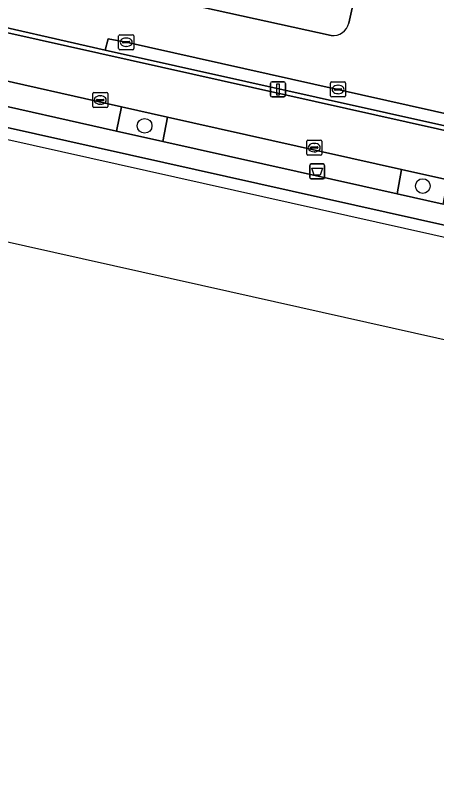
# Model space of a CAD drawing. Extents: x 162172 to 163187, y 382874 to 383685.
# Drawn here: x 162391 to 162419, y 383006.9 to 383057.8 of the extents above; entities that cross this region are included whole.
import ezdxf

# ---------------------------------------------------------------- set-up
doc = ezdxf.new("R2010")
doc.units = 0
for name, color, linetype in [('IMGEO_Afvalbak', 7, 'Continuous'), ('IMGEO_Boom', 7, 'Continuous'), ('IMGEO_Fietspad_open', 7, 'Continuous'), ('IMGEO_Groenvoorziening', 7, 'Continuous'), ('IMGEO_Kademuur', 7, 'Continuous'), ('IMGEO_Kolk', 7, 'Continuous'), ('IMGEO_Lichtmast', 7, 'Continuous'), ('IMGEO_Muur', 7, 'Continuous'), ('IMGEO_Rijbaan_lokaal_open', 7, 'Continuous'), ('IMGEO_Verkeerseiland_open', 7, 'Continuous'), ('IMGEO_Voetpad_open', 7, 'Continuous'), ('IMGEO_Waterloop', 7, 'Continuous')]:
    doc.layers.add(name, color=color, linetype=linetype)

msp = doc.modelspace()

# ---------------------------------------------------------------- linework, layer by layer
at = {"layer": 'IMGEO_Afvalbak'}
for p, q in [((162410.533, 383046.987), (162410.533, 383047.787)), ((162410.533, 383047.787), (162410.533, 383046.987)), ((162410.633, 383047.887), (162411.423, 383047.887)), ((162411.423, 383047.887), (162410.633, 383047.887)), ((162411.523, 383047.787), (162411.523, 383046.987)), ((162411.523, 383046.987), (162411.523, 383047.787)), ((162411.423, 383046.887), (162410.633, 383046.887)), ((162410.633, 383046.887), (162411.423, 383046.887))]:
    msp.add_line(p, q, dxfattribs=at)
msp.add_lwpolyline([(162410.676, 383047.601), (162411.38, 383047.601), (162411.231, 383047.131), (162410.825, 383047.131), (162410.676, 383047.601)], dxfattribs=at)
for centre, start, end in [((162410.633, 383047.787), 90, 180), ((162410.633, 383047.787), 90, 180), ((162411.423, 383047.787), 0, 90), ((162411.423, 383047.787), 360, 90), ((162410.633, 383046.987), 180, 270), ((162410.633, 383046.987), 180, 270), ((162411.423, 383046.987), 270, 0), ((162411.423, 383046.987), 270, 0)]:
    msp.add_arc(centre, 0.1, start, end, dxfattribs=at)
at = {"layer": 'IMGEO_Boom'}
for centre in [(162399.556, 383050.423), (162418.05, 383046.418)]:
    msp.add_circle(centre, 0.489, dxfattribs=at)
at = {"layer": 'IMGEO_Fietspad_open'}
for points in [[(162549.926, 383021.874), (162543.947, 383023.434), (162543.781, 383022.666), (162543.703, 383022.357), (162314.763, 383073.543)], [(162378.713, 383056.036), (162398.014, 383051.682), (162401.082, 383050.99), (162416.633, 383047.524), (162419.724, 383046.835), (162435.999, 383043.208), (162439.063, 383042.52), (162467.91, 383036.105), (162470.853, 383035.44), (162489.265, 383031.3), (162492.087, 383030.664), (162507.365, 383027.258), (162510.415, 383026.546), (162528.512, 383022.538)]]:
    msp.add_lwpolyline(points, dxfattribs=at)
at = {"layer": 'IMGEO_Groenvoorziening'}
for points in [[(162400.765, 383049.385), (162401.082, 383050.99), (162398.014, 383051.682), (162397.689, 383050.071)], [(162419.407, 383045.212), (162419.724, 383046.835), (162416.633, 383047.524), (162416.355, 383045.903)]]:
    msp.add_lwpolyline(points, close=True, dxfattribs=at)
at = {"layer": 'IMGEO_Kademuur'}
msp.add_lwpolyline([(162187.251, 383096.286), (162183.031, 383097.321), (162182.996, 383097.146), (162186.034, 383096.464), (162186.014, 383096.385), (162187.94, 383094.645), (162313.239, 383066.765), (162380.82, 383051.66), (162568.136, 383009.792), (162569.19, 383010.669), (162569.694, 383011.088), (162569.191, 383011.677), (162567.965, 383010.651), (162541.309, 383016.586), (162313.416, 383067.527), (162188.296, 383095.38)], close=True, dxfattribs=at)
at = {"layer": 'IMGEO_Kolk'}
for p, q in [((162397.83, 383055.558), (162397.83, 383056.41)), ((162397.905, 383056.484), (162398.757, 383056.484)), ((162398.318, 383056.264), (162398.343, 383056.264)), ((162398.831, 383056.41), (162398.831, 383055.558)), ((162398.089, 383055.978), (162398.089, 383055.99)), ((162398.527, 383055.941), (162398.129, 383055.941)), ((162398.132, 383056.027), (162398.53, 383056.027)), ((162398.341, 383055.704), (162398.316, 383055.704)), ((162398.573, 383055.99), (162398.573, 383055.978)), ((162398.757, 383055.484), (162397.905, 383055.484)), ((162411.917, 383052.415), (162411.917, 383053.267)), ((162411.992, 383053.341), (162412.844, 383053.341)), ((162412.405, 383053.121), (162412.43, 383053.121)), ((162412.918, 383053.267), (162412.918, 383052.415)), ((162396.103, 383051.712), (162396.103, 383052.564)), ((162396.178, 383052.638), (162397.03, 383052.638)), ((162397.104, 383052.564), (162397.104, 383051.712)), ((162412.176, 383052.835), (162412.176, 383052.847)), ((162412.614, 383052.798), (162412.216, 383052.798)), ((162412.219, 383052.884), (162412.617, 383052.884)), ((162412.428, 383052.561), (162412.403, 383052.561)), ((162412.66, 383052.847), (162412.66, 383052.835)), ((162396.362, 383052.132), (162396.362, 383052.144)), ((162396.8, 383052.095), (162396.402, 383052.095)), ((162396.405, 383052.181), (162396.803, 383052.181)), ((162396.591, 383052.418), (162396.616, 383052.418)), ((162396.846, 383052.144), (162396.846, 383052.132)), ((162412.844, 383052.341), (162411.992, 383052.341)), ((162397.03, 383051.638), (162396.178, 383051.638)), ((162396.614, 383051.858), (162396.589, 383051.858)), ((162410.332, 383048.548), (162410.332, 383049.4)), ((162410.407, 383049.474), (162411.259, 383049.474)), ((162410.634, 383049.017), (162411.032, 383049.017)), ((162410.82, 383049.254), (162410.845, 383049.254)), ((162411.333, 383049.4), (162411.333, 383048.548)), ((162411.259, 383048.474), (162410.407, 383048.474)), ((162410.591, 383048.968), (162410.591, 383048.98)), ((162411.029, 383048.931), (162410.631, 383048.931)), ((162410.843, 383048.694), (162410.818, 383048.694)), ((162411.075, 383048.98), (162411.075, 383048.968))]:
    msp.add_line(p, q, dxfattribs=at)
for points in [[(162397.83, 383055.558), (162397.83, 383056.41)], [(162397.905, 383056.484), (162398.757, 383056.484)], [(162398.831, 383056.41), (162398.831, 383055.558)], [(162398.757, 383055.484), (162397.905, 383055.484)], [(162411.917, 383052.415), (162411.917, 383053.267)], [(162411.992, 383053.341), (162412.844, 383053.341)], [(162412.918, 383053.267), (162412.918, 383052.415)], [(162396.103, 383051.712), (162396.103, 383052.564)], [(162396.178, 383052.638), (162397.03, 383052.638)], [(162397.104, 383052.564), (162397.104, 383051.712)], [(162412.844, 383052.341), (162411.992, 383052.341)], [(162397.03, 383051.638), (162396.178, 383051.638)], [(162410.332, 383048.548), (162410.332, 383049.4)], [(162410.407, 383049.474), (162411.259, 383049.474)], [(162411.333, 383049.4), (162411.333, 383048.548)], [(162411.259, 383048.474), (162410.407, 383048.474)]]:
    msp.add_lwpolyline(points, dxfattribs=at)
for centre, radius, start, end in [((162397.907, 383056.408), 0.0765, 91.552, 178.448), ((162397.907, 383056.408), 0.0765, 91.552, 178.448), ((162398.755, 383056.408), 0.0765, 1.552, 88.448), ((162398.755, 383056.408), 0.0765, 1.552, 88.448), ((162398.129, 383055.987), 0.0403, 85.8775, 175.7526), ((162398.126, 383055.977), 0.0366, 178.938, 274.7102), ((162398.53, 383055.984), 0.043, 264.8664, 352.4533), ((162398.534, 383055.989), 0.0386, 1.7309, 96.639), ((162397.907, 383055.56), 0.0765, 181.552, 268.448), ((162397.907, 383055.56), 0.0765, 181.552, 268.448), ((162398.755, 383055.56), 0.0765, 271.552, 358.448), ((162398.755, 383055.56), 0.0765, 271.552, 358.448), ((162411.994, 383053.265), 0.0765, 91.552, 178.448), ((162411.994, 383053.265), 0.0765, 91.552, 178.448), ((162412.842, 383053.265), 0.0765, 1.552, 88.448), ((162412.842, 383053.265), 0.0765, 1.552, 88.448), ((162396.18, 383052.562), 0.0765, 91.552, 178.448), ((162396.18, 383052.562), 0.0765, 91.552, 178.448), ((162397.028, 383052.562), 0.0765, 1.552, 88.448), ((162397.028, 383052.562), 0.0765, 1.552, 88.448), ((162412.216, 383052.844), 0.0403, 85.8775, 175.7526), ((162412.213, 383052.834), 0.0366, 178.938, 274.7102), ((162412.617, 383052.841), 0.043, 264.8664, 352.4533), ((162412.621, 383052.846), 0.0386, 1.7309, 96.639), ((162396.402, 383052.141), 0.0403, 85.8775, 175.7526), ((162396.399, 383052.131), 0.0366, 178.938, 274.7102), ((162396.803, 383052.138), 0.043, 264.8664, 352.4533), ((162396.807, 383052.143), 0.0386, 1.7309, 96.639), ((162411.994, 383052.417), 0.0765, 181.552, 268.448), ((162411.994, 383052.417), 0.0765, 181.552, 268.448), ((162412.842, 383052.417), 0.0765, 271.552, 358.448), ((162412.842, 383052.417), 0.0765, 271.552, 358.448), ((162396.18, 383051.714), 0.0765, 181.552, 268.448), ((162396.18, 383051.714), 0.0765, 181.552, 268.448), ((162397.028, 383051.714), 0.0765, 271.552, 358.448), ((162397.028, 383051.714), 0.0765, 271.552, 358.448), ((162410.409, 383049.398), 0.0765, 91.552, 178.448), ((162410.409, 383049.398), 0.0765, 91.552, 178.448), ((162410.631, 383048.977), 0.0403, 85.8775, 175.7526), ((162411.036, 383048.979), 0.0386, 1.7309, 96.639), ((162411.257, 383049.398), 0.0765, 1.552, 88.448), ((162411.257, 383049.398), 0.0765, 1.552, 88.448), ((162410.409, 383048.55), 0.0765, 181.552, 268.448), ((162410.409, 383048.55), 0.0765, 181.552, 268.448), ((162410.628, 383048.967), 0.0366, 178.938, 274.7102), ((162411.032, 383048.974), 0.043, 264.8664, 352.4533), ((162411.257, 383048.55), 0.0765, 271.552, 358.448), ((162411.257, 383048.55), 0.0765, 271.552, 358.448)]:
    msp.add_arc(centre, radius, start, end, dxfattribs=at)
for centre, major_axis, ratio, start_param, end_param in [((162398.317, 383055.984), (-0.387, 0.002), 0.722429, 4.712389, 7.853982), ((162398.342, 383055.984), (-0.39, 0.002), 0.717154, 1.570796, 4.712389), ((162412.404, 383052.841), (-0.387, 0.002), 0.722429, 4.712389, 7.853982), ((162412.429, 383052.841), (-0.39, 0.002), 0.717154, 1.570796, 4.712389), ((162396.59, 383052.138), (-0.387, 0.002), 0.722429, 4.712389, 7.853982), ((162396.615, 383052.138), (-0.39, 0.002), 0.717154, 1.570796, 4.712389), ((162410.819, 383048.974), (-0.387, 0.002), 0.722429, 4.712389, 7.853982), ((162410.844, 383048.974), (-0.39, 0.002), 0.717154, 1.570796, 4.712389)]:
    msp.add_ellipse(centre, major_axis=major_axis, ratio=ratio, start_param=start_param, end_param=end_param, dxfattribs=at)
at = {"layer": 'IMGEO_Lichtmast'}
for p, q in [((162407.927, 383052.447), (162407.927, 383053.247)), ((162407.927, 383053.247), (162407.927, 383052.447)), ((162408.027, 383053.347), (162408.817, 383053.347)), ((162408.817, 383053.347), (162408.027, 383053.347)), ((162408.917, 383053.247), (162408.917, 383052.447)), ((162408.917, 383052.447), (162408.917, 383053.247)), ((162408.817, 383052.347), (162408.027, 383052.347)), ((162408.027, 383052.347), (162408.817, 383052.347))]:
    msp.add_line(p, q, dxfattribs=at)
msp.add_lwpolyline([(162408.347, 383053.222), (162408.497, 383053.222), (162408.497, 383052.472), (162408.347, 383052.472), (162408.347, 383053.222)], dxfattribs=at)
for centre, start, end in [((162408.027, 383053.247), 90, 180), ((162408.027, 383053.247), 90, 180), ((162408.817, 383053.247), 0, 90), ((162408.817, 383053.247), 360, 90), ((162408.027, 383052.447), 180, 270), ((162408.027, 383052.447), 180, 270), ((162408.817, 383052.447), 270, 0), ((162408.817, 383052.447), 270, 0)]:
    msp.add_arc(centre, 0.1, start, end, dxfattribs=at)
at = {"layer": 'IMGEO_Muur'}
msp.add_lwpolyline([(162434.341, 383047.118), (162396.928, 383055.458)], dxfattribs=at)
at = {"layer": 'IMGEO_Rijbaan_lokaal_open'}
for points in [[(162411.956, 383056.427), (162396.598, 383059.833), (162392.58, 383060.778), (162392.445, 383060.806), (162389.018, 383061.534), (162267.92, 383088.659), (162234.912, 383095.955), (162234.142, 383092.59), (162256.343, 383087.743), (162265.344, 383085.659), (162267.262, 383085.257), (162369.028, 383062.601), (162385.606, 383058.831), (162387.741, 383058.335), (162387.584, 383057.578), (162396.928, 383055.458), (162397.132, 383056.208), (162398.331, 383055.984), (162434.465, 383047.898), (162434.341, 383047.118), (162442.682, 383045.253), (162442.859, 383046.021), (162536.233, 383025.143)], [(162420.537, 383057.245), (162420.746, 383058.322), (162420.694, 383058.49), (162413.755, 383060.066), (162413.141, 383057.26)]]:
    msp.add_lwpolyline(points, dxfattribs=at)
msp.add_lwpolyline([(162387.584, 383057.578), (162267.118, 383084.469), (162267.056, 383084.129), (162314.763, 383073.543), (162543.703, 383022.357), (162543.781, 383022.666), (162442.682, 383045.253), (162434.341, 383047.118), (162396.928, 383055.458)], close=True, dxfattribs=at)
msp.add_arc((162412.07, 383057.524), 1.103, 264.0464, 346.1645, dxfattribs=at)
at = {"layer": 'IMGEO_Verkeerseiland_open'}
for points in [[(162396.928, 383055.458), (162434.341, 383047.118), (162434.465, 383047.898), (162398.331, 383055.984), (162397.132, 383056.208)], [(162378.713, 383056.036), (162378.374, 383054.422), (162397.689, 383050.071), (162398.014, 383051.682)], [(162400.765, 383049.385), (162416.355, 383045.903), (162416.633, 383047.524), (162401.082, 383050.99)]]:
    msp.add_lwpolyline(points, close=True, dxfattribs=at)
at = {"layer": 'IMGEO_Voetpad_open'}
for points in [[(162178.504, 383097.198), (162178.435, 383097.059), (162178.404, 383096.912), (162178.313, 383096.478), (162179.451, 383096.231), (162182.673, 383095.535), (162182.996, 383097.146), (162183.031, 383097.321), (162187.251, 383096.286), (162188.296, 383095.38), (162313.416, 383067.527), (162541.309, 383016.586)], [(162396.598, 383059.833), (162411.956, 383056.427)], [(162413.141, 383057.26), (162413.755, 383060.066)], [(162528.137, 383020.89), (162510.072, 383024.91), (162506.987, 383025.602), (162491.728, 383029.044), (162488.859, 383029.659), (162470.52, 383033.772), (162467.523, 383034.405), (162438.674, 383040.896), (162435.617, 383041.569), (162419.407, 383045.212), (162416.355, 383045.903), (162400.765, 383049.385), (162397.689, 383050.071), (162378.374, 383054.422)]]:
    msp.add_lwpolyline(points, dxfattribs=at)
msp.add_arc((162412.07, 383057.524), 1.103, 264.0464, 346.1645, dxfattribs=at)
at = {"layer": 'IMGEO_Waterloop'}
msp.add_lwpolyline([(162549.091, 383006.865), (162500.065, 383018.15), (162405.227, 383039.374), (162253.488, 383073.332), (162171.611, 383091.655), (162174.82, 383097.237), (162175.649, 383097.057), (162178.313, 383096.478), (162179.451, 383096.231), (162182.673, 383095.535), (162182.996, 383097.146), (162186.034, 383096.464), (162186.014, 383096.385), (162187.94, 383094.645), (162313.239, 383066.765), (162380.82, 383051.66), (162568.136, 383009.792)], dxfattribs=at)

doc.saveas('drawing.dxf')
